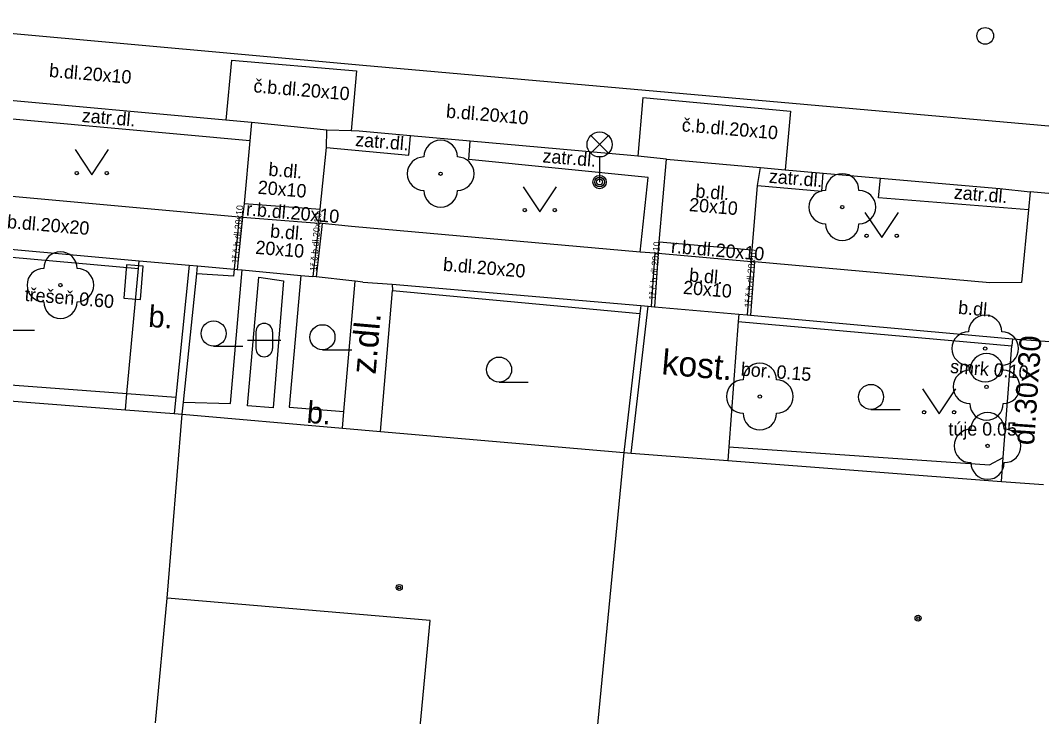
# Model space of a CAD drawing. Extents: x -596229 to -595156, y -1161237 to -1159376.
# Drawn here: x -595277.21 to -595246.62, y -1160980.89 to -1160960.03 of the extents above; entities that cross this region are included whole.
import ezdxf

# ---------------------------------------------------------------- set-up
doc = ezdxf.new("R2010")
doc.units = 0
for name, color, linetype in [('Level 22', 7, 'Continuous'), ('Level 24', 7, 'Continuous'), ('Level 28', 7, 'Continuous'), ('Level 33', 7, 'Continuous'), ('Level 36', 7, 'Continuous'), ('Level 39', 7, 'Continuous'), ('TM - budovy zdene_ betonove - VP', 7, 'Continuous'), ('TM - chodniky - VP', 7, 'Continuous'), ('TM - komunikace - VP', 7, 'Continuous'), ('TM - plot drateny_ kovovy - VP', 7, 'Continuous'), ('TM - podezdivka plotu - VP', 7, 'Continuous'), ('TM - popis povrchu', 7, 'Continuous'), ('TM - popis zelene', 7, 'Continuous'), ('TM - rozhrani mezi zpev. plochami mezi sebou - VP', 7, 'Continuous'), ('TM - rozhrani ploch obecne - VP', 7, 'Continuous'), ('TM - vjezd na pozemek', 7, 'Continuous')]:
    doc.layers.add(name, color=color, linetype=linetype)

msp = doc.modelspace()

# ---------------------------------------------------------------- linework, layer by layer
at = {"layer": 'Level 22'}
for centre in [(-595264.62, -1160964.62), (-595252.59, -1160965.62), (-595276.01, -1160967.96), (-595248.31, -1160969.86), (-595248.27, -1160971.01), (-595255.06, -1160971.3), (-595248.24, -1160972.78)]:
    msp.add_circle(centre, 0.05, dxfattribs=at)
for centre, start, end in [((-595264.62, -1160964.12), 0, 180), ((-595265.12, -1160964.62), 90, 270), ((-595264.12, -1160964.62), 270, 90), ((-595252.59, -1160965.12), 0, 180), ((-595264.62, -1160965.12), 180, 0), ((-595253.09, -1160965.62), 90, 270), ((-595252.09, -1160965.62), 270, 90), ((-595252.59, -1160966.12), 180, 0), ((-595276.01, -1160967.46), 0, 180), ((-595276.51, -1160967.96), 90, 270), ((-595275.51, -1160967.96), 270, 90), ((-595276.01, -1160968.46), 180, 0), ((-595248.31, -1160969.36), 0, 180), ((-595248.81, -1160969.86), 90, 270), ((-595247.81, -1160969.86), 270, 90), ((-595248.27, -1160970.51), 0, 180), ((-595255.06, -1160970.8), 0, 180), ((-595248.31, -1160970.36), 180, 0), ((-595248.77, -1160971.01), 90, 270), ((-595247.77, -1160971.01), 270, 90), ((-595255.56, -1160971.3), 90, 270), ((-595254.56, -1160971.3), 270, 90), ((-595248.27, -1160971.51), 180, 0), ((-595255.06, -1160971.8), 180, 0), ((-595248.24, -1160972.28), 0, 180), ((-595248.74, -1160972.78), 90, 270), ((-595247.74, -1160972.78), 270, 90), ((-595248.24, -1160973.28), 180, 0)]:
    msp.add_arc(centre, 0.5, start, end, dxfattribs=at)
at = {"layer": 'Level 24'}
msp.add_lwpolyline([(-595273.612, -1160968.387), (-595273.529, -1160967.391), (-595274.028, -1160967.349), (-595274.11, -1160968.346)], close=True, dxfattribs=at)
at = {"layer": 'Level 28'}
msp.add_circle((-595248.31, -1160960.49), 0.25, dxfattribs=at)
at = {"layer": 'Level 33'}
for p, q in [((-595260.125, -1160964.01), (-595259.595, -1160963.48)), ((-595260.125, -1160963.48), (-595259.595, -1160964.01)), ((-595259.86, -1160964.12), (-595259.86, -1160964.87))]:
    msp.add_line(p, q, dxfattribs=at)
for centre, radius in [((-595259.86, -1160963.745), 0.375), ((-595259.86, -1160964.87), 0.2), ((-595259.86, -1160964.87), 0.145), ((-595259.86, -1160964.87), 0.0876)]:
    msp.add_circle(centre, radius, dxfattribs=at)
at = {"layer": 'Level 36'}
for p, q in [((-595277.66, -1160969.305), (-595276.785, -1160969.305)), ((-595270.156, -1160969.356), (-595270.156, -1160969.856)), ((-595269.656, -1160969.356), (-595269.656, -1160969.856)), ((-595271.42, -1160969.785), (-595270.545, -1160969.785)), ((-595270.406, -1160969.606), (-595269.406, -1160969.606)), ((-595268.16, -1160969.895), (-595267.285, -1160969.895)), ((-595262.87, -1160970.865), (-595261.995, -1160970.865)), ((-595251.73, -1160971.685), (-595250.855, -1160971.685))]:
    msp.add_line(p, q, dxfattribs=at)
for points in [[(-595275.57, -1160963.9), (-595275.07, -1160964.65), (-595274.57, -1160963.9)], [(-595262.15, -1160965.01), (-595261.65, -1160965.76), (-595261.15, -1160965.01)], [(-595251.91, -1160965.78), (-595251.41, -1160966.53), (-595250.91, -1160965.78)], [(-595250.19, -1160971.07), (-595249.69, -1160971.82), (-595249.19, -1160971.07)]]:
    msp.add_lwpolyline(points, dxfattribs=at)
for centre, radius in [((-595275.52, -1160964.6), 0.05), ((-595274.621, -1160964.6), 0.05), ((-595262.1, -1160965.71), 0.05), ((-595261.201, -1160965.71), 0.05), ((-595251.86, -1160966.48), 0.05), ((-595250.961, -1160966.48), 0.05), ((-595271.42, -1160969.41), 0.375), ((-595268.16, -1160969.52), 0.375), ((-595262.87, -1160970.49), 0.375), ((-595251.73, -1160971.31), 0.375), ((-595250.14, -1160971.77), 0.05), ((-595249.241, -1160971.77), 0.05)]:
    msp.add_circle(centre, radius, dxfattribs=at)
for centre, start, end in [((-595269.906, -1160969.356), 0, 180), ((-595269.906, -1160969.856), 180, 0)]:
    msp.add_arc(centre, 0.25, start, end, dxfattribs=at)
at = {"layer": 'Level 39'}
for centre, radius in [((-595265.86, -1160977.02), 0.09), ((-595265.86, -1160977.02), 0.0398), ((-595250.32, -1160977.94), 0.09), ((-595250.32, -1160977.94), 0.0398)]:
    msp.add_circle(centre, radius, dxfattribs=at)
at = {"layer": 'TM - budovy zdene_ betonove - VP'}
for points in [[(-595280.38, -1160971.21), (-595274.06, -1160971.7)], [(-595274.06, -1160971.7), (-595272.6, -1160971.81)], [(-595272.81, -1160977.34), (-595272.36, -1160971.83)], [(-595272.6, -1160971.81), (-595272.36, -1160971.83)], [(-595272.36, -1160971.83), (-595267.56, -1160972.25)], [(-595267.56, -1160972.25), (-595266.42, -1160972.35)], [(-595266.42, -1160972.35), (-595259.13, -1160972.98)], [(-595259.13, -1160972.98), (-595260.03, -1160982.27)], [(-595259.13, -1160972.98), (-595258.91, -1160973)], [(-595258.91, -1160973), (-595256.02, -1160973.22)], [(-595256.02, -1160973.22), (-595247.82, -1160973.84)], [(-595247.82, -1160973.84), (-595246.56, -1160973.93)], [(-595273.16, -1160981.08), (-595272.81, -1160977.34)], [(-595264.93, -1160978.01), (-595272.81, -1160977.34)], [(-595266.49, -1160994.57), (-595264.93, -1160978.01)]]:
    msp.add_lwpolyline(points, dxfattribs=at)
at = {"layer": 'TM - chodniky - VP'}
for points in [[(-595270.29, -1160963.09), (-595270.34, -1160963.64)], [(-595268.04, -1160963.84), (-595268.03, -1160963.32)], [(-595270.34, -1160963.64), (-595270.51, -1160965.51)], [(-595268.23, -1160965.68), (-595268.04, -1160963.84)], [(-595258.08, -1160966.66), (-595257.86, -1160964.19)], [(-595255.13, -1160964.97), (-595255.04, -1160964.43)], [(-595279.01, -1160965.15), (-595270.66, -1160965.91)], [(-595255.29, -1160966.9), (-595255.13, -1160964.97)], [(-595246.96, -1160965.16), (-595247.01, -1160965.7)], [(-595270.51, -1160965.51), (-595270.56, -1160965.92)], [(-595268.27, -1160966.1), (-595268.23, -1160965.68)], [(-595247.01, -1160965.7), (-595247.22, -1160967.88)], [(-595270.66, -1160965.91), (-595270.56, -1160965.92)], [(-595268.17, -1160966.11), (-595268.27, -1160966.1)], [(-595267.29, -1160966.2), (-595268.17, -1160966.11)], [(-595258.64, -1160966.97), (-595267.29, -1160966.2)], [(-595258.11, -1160967.01), (-595258.08, -1160966.66)], [(-595258.2, -1160967), (-595258.64, -1160966.97)], [(-595258.11, -1160967.01), (-595258.2, -1160967)], [(-595255.32, -1160967.26), (-595255.29, -1160966.9)], [(-595273.67, -1160967.46), (-595273.65, -1160967.23)], [(-595255.22, -1160967.26), (-595255.32, -1160967.26)], [(-595248.17, -1160967.89), (-595255.22, -1160967.26)], [(-595274.02, -1160971.21), (-595273.67, -1160967.46)], [(-595270.92, -1160971.51), (-595270.57, -1160967.5)], [(-595268.81, -1160967.67), (-595269.16, -1160971.62)], [(-595269.64, -1160971.64), (-595270.41, -1160971.58), (-595270.07, -1160967.72)], [(-595270.07, -1160967.72), (-595269.33, -1160967.83)], [(-595269.33, -1160967.83), (-595269.64, -1160971.64)], [(-595267.52, -1160971.75), (-595267.18, -1160967.84)], [(-595247.22, -1160967.88), (-595248.17, -1160967.89)], [(-595266.42, -1160972.35), (-595266.06, -1160968.12)], [(-595247.77, -1160973.13), (-595247.51, -1160969.78)], [(-595274.06, -1160971.7), (-595274.02, -1160971.21)], [(-595272.32, -1160971.47), (-595270.92, -1160971.51)], [(-595269.16, -1160971.62), (-595267.52, -1160971.75)], [(-595267.56, -1160972.25), (-595267.52, -1160971.75)], [(-595247.82, -1160973.84), (-595247.77, -1160973.13)]]:
    msp.add_lwpolyline(points, dxfattribs=at)
at = {"layer": 'TM - komunikace - VP'}
for points in [[(-595271.05, -1160963.02), (-595278.08, -1160962.38)], [(-595270.29, -1160963.09), (-595271.05, -1160963.02)], [(-595268.03, -1160963.32), (-595270.29, -1160963.09)], [(-595267.3, -1160963.34), (-595268.03, -1160963.32)], [(-595267.06, -1160963.35), (-595267.3, -1160963.34)], [(-595265.52, -1160963.49), (-595267.06, -1160963.35)], [(-595263.74, -1160963.65), (-595265.52, -1160963.49)], [(-595258.92, -1160964.08), (-595263.74, -1160963.65)], [(-595258.71, -1160964.1), (-595258.92, -1160964.08)], [(-595257.86, -1160964.19), (-595258.71, -1160964.1)], [(-595257.86, -1160964.19), (-595255.04, -1160964.43)], [(-595255.04, -1160964.43), (-595254.3, -1160964.5)], [(-595254.3, -1160964.5), (-595253.16, -1160964.6)], [(-595253.16, -1160964.6), (-595251.45, -1160964.75)], [(-595251.45, -1160964.75), (-595247.87, -1160965.06)], [(-595247.87, -1160965.06), (-595246.96, -1160965.16)], [(-595245.96, -1160965.25), (-595246.96, -1160965.16)]]:
    msp.add_lwpolyline(points, dxfattribs=at)
at = {"layer": 'TM - plot drateny_ kovovy - VP'}
for points in [[(-595280.04, -1160966.89), (-595273.67, -1160967.46)], [(-595272.15, -1160967.36), (-595272.55, -1160971.32)], [(-595270.83, -1160967.69), (-595271.92, -1160967.62)], [(-595268.35, -1160967.71), (-595268.45, -1160967.7)], [(-595267.28, -1160967.83), (-595268.35, -1160967.71)], [(-595267.18, -1160967.84), (-595267.28, -1160967.83)], [(-595266.95, -1160967.87), (-595267.18, -1160967.84)], [(-595266.06, -1160968.12), (-595258.65, -1160968.81)], [(-595258.91, -1160973), (-595258.4, -1160968.59)], [(-595255.71, -1160969.05), (-595255.99, -1160972.81)], [(-595255.71, -1160969.05), (-595247.51, -1160969.78)], [(-595272.55, -1160971.32), (-595272.6, -1160971.81)], [(-595255.99, -1160972.81), (-595256.02, -1160973.22)]]:
    msp.add_lwpolyline(points, dxfattribs=at)
at = {"layer": 'TM - podezdivka plotu - VP'}
for points in [[(-595279.49, -1160966.7), (-595273.65, -1160967.23)], [(-595272.15, -1160967.36), (-595271.9, -1160967.38)], [(-595271.92, -1160967.62), (-595271.9, -1160967.38)], [(-595271.9, -1160967.38), (-595270.81, -1160967.48)], [(-595272.32, -1160971.47), (-595271.92, -1160967.62)], [(-595270.81, -1160967.48), (-595270.83, -1160967.69)], [(-595266.07, -1160967.93), (-595258.62, -1160968.57)], [(-595266.07, -1160967.93), (-595266.06, -1160968.12)], [(-595258.62, -1160968.57), (-595258.65, -1160968.81)], [(-595258.62, -1160968.57), (-595258.4, -1160968.59)], [(-595258.65, -1160968.81), (-595259.13, -1160972.98)], [(-595255.69, -1160968.83), (-595255.71, -1160969.05)], [(-595255.69, -1160968.83), (-595255.44, -1160968.85)], [(-595255.44, -1160968.85), (-595255.34, -1160968.86)], [(-595255.34, -1160968.86), (-595247.49, -1160969.57)], [(-595247.49, -1160969.57), (-595247.51, -1160969.78)], [(-595272.36, -1160971.83), (-595272.32, -1160971.47)]]:
    msp.add_lwpolyline(points, dxfattribs=at)
at = {"layer": 'TM - rozhrani mezi zpev. plochami mezi sebou - VP'}
for points in [[(-595266.95, -1160961.38), (-595284.91, -1160959.75)], [(-595270.89, -1160961.22), (-595271.05, -1160963.02)], [(-595270.89, -1160961.22), (-595267.14, -1160961.54)], [(-595267.14, -1160961.54), (-595267.3, -1160963.34)], [(-595245.95, -1160963.24), (-595266.95, -1160961.38)], [(-595258.56, -1160962.34), (-595258.71, -1160964.1)], [(-595258.56, -1160962.34), (-595254.14, -1160962.75)], [(-595254.14, -1160962.75), (-595254.3, -1160964.5)], [(-595270.51, -1160965.51), (-595268.23, -1160965.68)], [(-595270.66, -1160965.91), (-595270.81, -1160967.48)], [(-595270.56, -1160965.92), (-595270.72, -1160967.49)], [(-595270.56, -1160965.92), (-595268.27, -1160966.1)], [(-595268.27, -1160966.1), (-595268.45, -1160967.7)], [(-595268.17, -1160966.11), (-595268.35, -1160967.71)], [(-595258.08, -1160966.66), (-595255.29, -1160966.9)], [(-595258.2, -1160967), (-595258.31, -1160968.6)], [(-595258.11, -1160967.01), (-595258.21, -1160968.61)], [(-595255.32, -1160967.26), (-595258.11, -1160967.01)], [(-595255.32, -1160967.26), (-595255.44, -1160968.85)], [(-595255.22, -1160967.26), (-595255.34, -1160968.86)]]:
    msp.add_lwpolyline(points, dxfattribs=at)
at = {"layer": 'TM - rozhrani ploch obecne - VP'}
for points in [[(-595270.34, -1160963.64), (-595278.76, -1160962.87), (-595279.01, -1160965.15)], [(-595265.57, -1160964.07), (-595265.52, -1160963.49)], [(-595263.78, -1160964.2), (-595263.74, -1160963.65)], [(-595268.04, -1160963.84), (-595265.57, -1160964.07)], [(-595258.4, -1160964.73), (-595263.78, -1160964.2)], [(-595253.2, -1160965.14), (-595253.16, -1160964.6)], [(-595258.64, -1160966.97), (-595258.4, -1160964.73)], [(-595251.51, -1160965.34), (-595251.45, -1160964.75)], [(-595255.13, -1160964.97), (-595253.2, -1160965.14)], [(-595247.01, -1160965.7), (-595251.51, -1160965.34)], [(-595280.34, -1160970.74), (-595274.02, -1160971.21)], [(-595274.02, -1160971.21), (-595272.55, -1160971.32)], [(-595255.99, -1160972.81), (-595248.18, -1160973.35)], [(-595248.18, -1160973.35), (-595247.77, -1160973.13)]]:
    msp.add_lwpolyline(points, dxfattribs=at)
at = {"layer": 'TM - vjezd na pozemek'}
for points in [[(-595273.65, -1160967.23), (-595272.15, -1160967.36)], [(-595270.81, -1160967.48), (-595270.72, -1160967.49)], [(-595270.72, -1160967.49), (-595270.57, -1160967.5)], [(-595270.57, -1160967.5), (-595268.81, -1160967.67)], [(-595268.81, -1160967.67), (-595268.45, -1160967.7)], [(-595266.95, -1160967.87), (-595266.07, -1160967.93)], [(-595258.4, -1160968.59), (-595258.31, -1160968.6)], [(-595258.31, -1160968.6), (-595258.21, -1160968.61)], [(-595258.21, -1160968.61), (-595255.69, -1160968.83)], [(-595247.49, -1160969.57), (-595246.23, -1160969.66)]]:
    msp.add_lwpolyline(points, dxfattribs=at)

# ---------------------------------------------------------------- texts
at = {"layer": 'TM - popis povrchu'}
for s, height, rotation, p in [('b.dl.20x10', 0.4, 355.1303, (-595276.36, -1160961.72)), ('č.b.dl.20x10', 0.4, 355.1303, (-595270.24, -1160962.18)), ('zatr.dl.', 0.4, 355.1303, (-595275.38, -1160963.07)), ('b.dl.20x10', 0.4, 355.1303, (-595264.47, -1160962.94)), ('č.b.dl.20x10', 0.4, 355.1303, (-595257.41, -1160963.35)), ('zatr.dl.', 0.4, 355.1303, (-595267.19, -1160963.79)), ('zatr.dl.', 0.4, 355.1303, (-595261.58, -1160964.28)), ('b.dl.', 0.4, 355.1303, (-595269.79, -1160964.68)), ('zatr.dl.', 0.4, 355.1303, (-595254.8, -1160964.89)), ('20x10', 0.4, 355.1303, (-595270.11, -1160965.22)), ('b.dl.', 0.4, 355.1303, (-595257, -1160965.33)), ('zatr.dl.', 0.4, 355.1303, (-595249.26, -1160965.37)), ('r.b.dl.20x10', 0.4, 355.1303, (-595270.46, -1160965.87)), ('20x10', 0.4, 355.1303, (-595257.19, -1160965.74)), ('b.dl.20x20', 0.4, 355.1303, (-595277.62, -1160966.25)), ('1ř.č.b.dl.20x10', 0.2, 85.1303, (-595270.68, -1160967.32)), ('1ř.č.b.dl.20x10', 0.2, 85.1303, (-595268.34, -1160967.55)), ('b.dl.', 0.4, 355.1303, (-595269.74, -1160966.53)), ('20x10', 0.4, 355.1303, (-595270.18, -1160967.02)), ('1ř.č.b.dl.20x10', 0.2, 85.1303, (-595258.19, -1160968.41)), ('r.b.dl.20x10', 0.4, 355.1303, (-595257.73, -1160966.99)), ('1ř.č.b.dl.20x10', 0.2, 85.1303, (-595255.32, -1160968.64)), ('b.dl.20x20', 0.4, 355.1303, (-595264.56, -1160967.53)), ('b.dl.', 0.4, 355.1303, (-595257.19, -1160967.85)), ('20x10', 0.4, 355.1303, (-595257.37, -1160968.22)), ('b.', 0.65, 356, (-595273.39, -1160969.21)), ('b.dl.', 0.4, 354.8817, (-595249.13, -1160968.82)), ('z.dl.', 0.75, 85, (-595266.57, -1160970.65)), ('dl.30x30', 0.65, 86, (-595246.85, -1160972.77)), ('kost.', 0.75, 355, (-595258.02, -1160970.63)), ('b.', 0.65, 355, (-595268.65, -1160972.08))]:
    msp.add_text(s, height=height, rotation=rotation, dxfattribs=at).set_placement(p)
at = {"layer": 'TM - popis zelene'}
for s, rotation, p in [('třešeň 0.60', 355.2364, (-595277.09, -1160968.43)), ('bor. 0.15', 355.4799, (-595255.64, -1160970.67)), ('smrk 0.10', 355.4799, (-595249.37, -1160970.59))]:
    msp.add_text(s, height=0.4, rotation=rotation, dxfattribs=at).set_placement(p)
msp.add_text('túje 0.05', height=0.4, dxfattribs=at).set_placement((-595249.41, -1160972.47))

doc.saveas('drawing.dxf')
